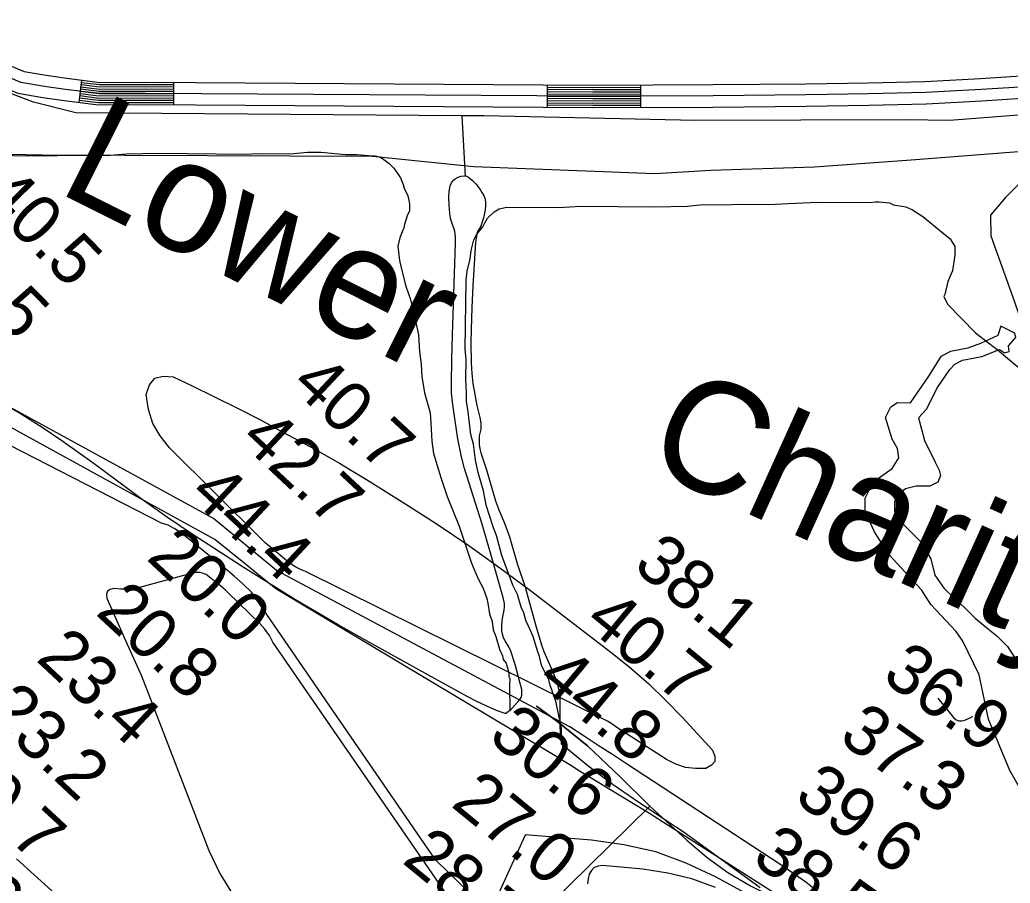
# Model space of a CAD drawing. Extents: x 3161615 to 3199515, y 867541 to 892976.
# Drawn here: x 3186990 to 3188316, y 885472 to 886628 of the extents above; entities that cross this region are included whole.
import ezdxf

# ---------------------------------------------------------------- set-up
doc = ezdxf.new("R2010")
doc.units = 0
for name, color, linetype in [('V-LEVE-TOET', 7, 'Continuous'), ('V-RIVR-IDEN', 7, 'Continuous'), ('V-RIVR-RANG', 7, 'Continuous'), ('V-ROAD-CNTR', 7, 'Continuous'), ('V-RRAP-DIKE', 7, 'Continuous'), ('V-SITE-VEGE', 7, 'Continuous'), ('V-TOPO-DPTH', 7, 'Continuous'), ('V-TOPO-MAJR', 7, 'Continuous'), ('V-TOPO-MINR', 7, 'Continuous'), ('V-TOPO-SHOR', 7, 'Continuous'), ('V-TOPO-WATR', 7, 'Continuous')]:
    doc.layers.add(name, color=color, linetype=linetype)

msp = doc.modelspace()

# ---------------------------------------------------------------- linework, layer by layer
at = {"layer": 'V-LEVE-TOET'}
for points in [[(3185487.3, 887466.7), (3185606, 887386.4), (3185845.3, 887206.7), (3186100.9, 887029.1), (3186374.3, 886840.6), (3186676.3, 886637.2), (3186702.7, 886614.3), (3186701.3, 886610.3), (3186693.6, 886608.7), (3186281.4, 886627.5), (3186091.7, 886614.1), (3186088.2, 886603.2), (3186095.5, 886584.6), (3186110.5, 886568.9), (3186145, 886544.6), (3186425.4, 886453.6), (3186627, 886455.1), (3187020.1, 886447.2), (3187462.5, 886445.5), (3187597.7, 886431.8), (3187840.1, 886422.1), (3187915, 886426.6)], [(3187915, 886426.6), (3188053.6, 886431.2), (3188183, 886440.5), (3188326.7, 886451.5), (3188379, 886460.3), (3188309, 886389.5), (3188289.2, 886366.3), (3188289.7, 886338.7), (3188320.7, 886251.9), (3188356.7, 886147.5), (3188413.1, 886009.4), (3188448.4, 885896), (3188497.8, 885769.4), (3188550.7, 885622.4), (3188585.6, 885525.8), (3188632.2, 885415.5), (3188678, 885327.4), (3188748.1, 885230.2), (3188816.8, 885128.5), (3188885.6, 885029.9), (3188935.1, 884957.6), (3189002.1, 884847.6)], [(3186136.9, 883019.1), (3186195.2, 883127.2), (3187671.4, 885415.9), (3187833.4, 885575.3), (3187793.9, 885614.2), (3187750, 885656), (3187710.5, 885688.2), (3187681.9, 885709.2), (3187710.5, 885688.2), (3187750, 885656), (3187793.9, 885614.2), (3187833.4, 885575.3), (3187883.1, 885529.4), (3187910.1, 885506.3), (3187937.6, 885486.4), (3187968, 885468.6), (3188013.2, 885445.5), (3188145, 885382.3)]]:
    msp.add_lwpolyline(points, dxfattribs=at)
at = {"layer": 'V-ROAD-CNTR'}
for p, q in [((3187073.1, 886547.3), (3187069.4, 886517.5)), ((3187196.1, 886544.3), (3187195.9, 886514.3)), ((3187696.1, 886541), (3187695.9, 886511)), ((3187821, 886540.8), (3187821.1, 886510.8))]:
    msp.add_line(p, q, dxfattribs=at)
for points in [[(3185965.1, 887201.1), (3186127, 887094.6), (3186617.8, 886764.5), (3186845.3, 886607.8), (3186915.9, 886563.9), (3186953.4, 886544.2), (3186987.5, 886529.7), (3187021.1, 886524), (3187049.5, 886520), (3187095.5, 886514.3), (3187158.8, 886514.5), (3187756.8, 886510.6), (3187918.3, 886511.2), (3188042.5, 886512.4), (3188126.3, 886513.7), (3188203, 886515.5), (3188277.6, 886519.5), (3188358.9, 886524.7), (3188443.6, 886530.5), (3188483.4, 886534.8)], [(3186727.3, 886725.5), (3186861.7, 886632.9), (3186930.8, 886589.9), (3186966.3, 886571.3), (3186996, 886558.7), (3187025.7, 886553.7), (3187053.4, 886549.7), (3187097.3, 886544.3), (3187158.9, 886544.5), (3187756.9, 886540.6), (3187918.1, 886541.2), (3188042.1, 886542.4), (3188125.7, 886543.7), (3188201.9, 886545.5), (3188275.8, 886549.5), (3188356.9, 886554.6), (3188440.9, 886560.4), (3188512, 886568.1), (3188718.1, 886584), (3189065.1, 886613.5), (3189181.3, 886621.8), (3189262.7, 886630.7)], [(3188357.9, 886539.6), (3188276.7, 886534.5), (3188202.5, 886530.5), (3188126, 886528.7), (3188042.3, 886527.4), (3187918.2, 886526.2), (3187756.9, 886525.6), (3187158.9, 886529.5), (3187096.4, 886529.3), (3187051.5, 886534.9), (3187023.4, 886538.9), (3186991.8, 886544.2), (3186959.9, 886557.8)], [(3187072, 886538.4), (3187096.8, 886535.3), (3187158.9, 886535.5), (3187196.1, 886535.3)], [(3187072.3, 886541.4), (3187097, 886538.3), (3187158.9, 886538.5), (3187196.1, 886538.3)], [(3187072.7, 886544.3), (3187097.2, 886541.3), (3187158.9, 886541.5), (3187196.1, 886541.3)], [(3187696.1, 886538), (3187756.9, 886537.6), (3187821, 886537.8)], [(3187070.1, 886523.5), (3187095.9, 886520.3), (3187158.8, 886520.5), (3187196, 886520.3)], [(3187070.5, 886526.5), (3187096.1, 886523.3), (3187158.9, 886523.5), (3187196, 886523.3)], [(3187070.9, 886529.5), (3187096.2, 886526.3), (3187158.9, 886526.5), (3187196, 886526.3)], [(3187071.2, 886532.4), (3187096.4, 886529.3), (3187158.9, 886529.5), (3187196, 886529.3)], [(3187071.6, 886535.4), (3187096.6, 886532.3), (3187158.9, 886532.5), (3187196.1, 886532.3)], [(3187696, 886529), (3187756.9, 886528.6), (3187821, 886528.8)], [(3187696, 886526), (3187756.9, 886525.6), (3187821, 886525.8)], [(3187696, 886523), (3187756.9, 886522.6), (3187821, 886522.8)], [(3187696.1, 886535), (3187756.9, 886534.6), (3187821, 886534.8)], [(3187696.1, 886532), (3187756.9, 886531.6), (3187821, 886531.8)], [(3187069.8, 886520.5), (3187095.7, 886517.3), (3187158.8, 886517.5), (3187196, 886517.3)], [(3187695.9, 886514), (3187756.9, 886513.6), (3187821.1, 886513.8)], [(3187696, 886520), (3187756.9, 886519.6), (3187821, 886519.8)], [(3187696, 886517), (3187756.9, 886516.6), (3187821, 886516.8)]]:
    msp.add_lwpolyline(points, dxfattribs=at)
at = {"layer": 'V-RRAP-DIKE'}
msp.add_lwpolyline([(3186136.9, 883019.1), (3186195.2, 883127.2), (3187671.4, 885415.9), (3187833.4, 885575.3), (3187793.9, 885614.2), (3187750, 885656), (3187710.5, 885688.2), (3187681.9, 885709.2), (3187710.5, 885688.2), (3187750, 885656), (3187793.9, 885614.2), (3187833.4, 885575.3), (3187883.1, 885529.4), (3187910.1, 885506.3), (3187937.6, 885486.4), (3187968, 885468.6), (3188013.2, 885445.5), (3188145, 885382.3)], dxfattribs=at)
at = {"layer": 'V-SITE-VEGE'}
for points in [[(3186940.6, 886446.9), (3187023.2, 886446), (3187058.8, 886446.8), (3187105.9, 886446.3), (3187132.6, 886448.5), (3187175.8, 886449.3), (3187291.5, 886448), (3187310.6, 886449.1), (3187352.5, 886448.6), (3187375.5, 886450.9), (3187393.3, 886450.7), (3187426.3, 886447.8), (3187441.5, 886447.6), (3187456.8, 886446.2), (3187465.7, 886446.1), (3187472, 886444.7), (3187475.8, 886442.1), (3187484.6, 886435.7), (3187490.9, 886429.2), (3187497.2, 886420.3), (3187499.7, 886416.4), (3187503.4, 886407.5), (3187504.6, 886402.4), (3187509.6, 886392.2), (3187512, 886382), (3187511.9, 886371.8), (3187509.3, 886366.7), (3187505.3, 886354.1), (3187504, 886349), (3187502.7, 886346.5), (3187498.8, 886336.3), (3187496.1, 886324.9), (3187498.4, 886305.8), (3187502.1, 886290.5), (3187506.9, 886271.4), (3187513.1, 886253.5), (3187520.4, 886222.9), (3187524, 886206.4), (3187525, 886183.5), (3187527.4, 886166.9), (3187528.4, 886150.4), (3187532, 886128.7), (3187539.3, 886101.9), (3187540.5, 886087.9), (3187541.5, 886063.7), (3187543.8, 886047.2), (3187553.6, 886015.3), (3187562.2, 885989.8), (3187578.3, 885950.2), (3187586.9, 885924.6)], [(3187610.9, 885997.4), (3187603.5, 886021.7), (3187599.9, 886038.2), (3187597.6, 886059.9), (3187593.9, 886072.6), (3187590.5, 886103.2), (3187588.1, 886117.2), (3187588.2, 886128.6), (3187587.1, 886146.5), (3187587.4, 886173.2), (3187586.3, 886187.2), (3187587.4, 886280), (3187588.8, 886291.4), (3187592.8, 886307.9), (3187594.2, 886319.3), (3187598.1, 886333.2), (3187602, 886340.8), (3187609.8, 886350.9), (3187612.4, 886356), (3187616.3, 886362.3), (3187625.3, 886371.1), (3187631.7, 886374.8), (3187641.9, 886377.2), (3187711.8, 886376.5), (3187741.1, 886378.7), (3187840.2, 886377.5), (3187883.5, 886378.3), (3187905.1, 886380.6), (3187931.8, 886380.3), (3187954.7, 886381.3), (3187992.8, 886380.9), (3188018.3, 886381.9), (3188057.7, 886384), (3188127.6, 886383.2), (3188135.3, 886384.4), (3188140.4, 886384.3), (3188154.3, 886382.9), (3188159.4, 886380.3), (3188175.9, 886377.6), (3188184.7, 886373.6), (3188198.6, 886364.6), (3188208.7, 886356.8), (3188223.8, 886344), (3188235.2, 886334.9), (3188241.4, 886324.7), (3188241.3, 886313.2), (3188238.5, 886291.7), (3188232, 886277.7), (3188228, 886260), (3188226.7, 886257.5), (3188231.6, 886247.2), (3188269.3, 886208.7), (3188298.3, 886186.7), (3188326, 886163.5)], [(3187645.9, 885702.8), (3187644.6, 885702.4), (3187641.2, 885699.3), (3187639.7, 885699), (3187630.4, 885702.3), (3187621, 885706.2), (3187602.1, 885715.2), (3187589.8, 885721.7), (3187524.3, 885757.6), (3187459.3, 885793.6), (3187416.2, 885817.9), (3187359.4, 885851.5), (3187289.1, 885895.1), (3187219.6, 885940), (3187186.6, 885962.5), (3187154.2, 885985.8), (3187090, 886033.4), (3187046.7, 886064.4), (3187021.5, 886081.3), (3186992.1, 886099.8), (3186931.4, 886135.8)], [(3187980.9, 885465.8), (3187899.1, 885525.4), (3187877.9, 885540.5), (3187856.3, 885555.1), (3187813, 885584), (3187784.5, 885603.7), (3187768.5, 885615.4), (3187750.6, 885629.3), (3187715.1, 885658), (3187715.3, 885679.6), (3187712.9, 885689.8), (3187708.1, 885714.1), (3187699.5, 885738.3), (3187698.3, 885744.7), (3187692.1, 885756.2), (3187688.3, 885763.9), (3187685.9, 885775.3), (3187683.4, 885781.7), (3187679.8, 885793.2), (3187677.3, 885802.1), (3187671.1, 885816.2), (3187667.4, 885823.9), (3187665, 885834.1), (3187661.2, 885841.7), (3187656.3, 885858.3), (3187650.1, 885871.1), (3187635.3, 885910.7), (3187628, 885937.5), (3187624.3, 885947.7), (3187614.5, 885978.3), (3187610.9, 885997.4)], [(3187586.9, 885924.6), (3187594.3, 885901.7), (3187598, 885892.7), (3187604.2, 885878.7), (3187610.4, 885867.2), (3187615.4, 885853.1), (3187616.6, 885846.8), (3187618.9, 885832.7), (3187622.6, 885822.5), (3187623.8, 885811.1), (3187627.5, 885802.1), (3187632.4, 885785.5), (3187636.1, 885776.6), (3187637.3, 885771.5), (3187641.1, 885766.4), (3187644.7, 885753.6), (3187644.7, 885748.5), (3187645.9, 885746), (3187645.8, 885737.1), (3187645.9, 885702.8)]]:
    msp.add_lwpolyline(points, dxfattribs=at)
at = {"layer": 'V-TOPO-DPTH'}
for points in [[(3187560.5, 885458.5), (3187328.8, 885794.9), (3187324.3, 885803.8), (3187318.4, 885812), (3187311.7, 885819.6), (3187268.8, 885861), (3187265.6, 885864.1), (3187262.3, 885867), (3187258.9, 885869.9), (3187255.5, 885872.7), (3187241.9, 885883.6), (3187239.6, 885885.1), (3187237.2, 885886.4), (3187234.6, 885887.2), (3187231.9, 885887.8), (3187229.1, 885887.9), (3187226.4, 885887.9), (3187223.6, 885887.5), (3187220.9, 885886.9), (3187150.3, 885868.1), (3187142, 885866.5), (3187133.6, 885865.5), (3187125.1, 885865.6), (3187116.7, 885866.5), (3187111.4, 885865.3), (3187107.8, 885862.9), (3187106.4, 885858.8), (3187106.6, 885853.5), (3187131.6, 885797), (3187142.3, 885773.2), (3187153.4, 885749.6), (3187243.2, 885515.5), (3187257.9, 885484.8), (3187275.7, 885455.9)], [(3187179.1, 885329.7), (3186985.7, 885504.4)], [(3187921.1, 885466.2), (3187889.8, 885477.8), (3187857.4, 885485.5), (3187824.2, 885490.6), (3187769.9, 885495.6), (3187764.1, 885494.8), (3187759.1, 885492.9), (3187755.3, 885489.1), (3187752.3, 885484.1), (3187750.9, 885477.7), (3187750.2, 885471.3)]]:
    msp.add_lwpolyline(points, dxfattribs=at)
at = {"layer": 'V-TOPO-MAJR'}
msp.add_lwpolyline([(3188053.5, 885464.6), (3188042.2, 885473.1), (3188030.7, 885481.4), (3188019.1, 885489.5), (3188007.4, 885497.4), (3187802.2, 885631.7), (3187783.3, 885644.1), (3187764.4, 885656.5), (3187745.4, 885668.8), (3187726.5, 885681.2), (3187334, 885890.7), (3187305.9, 885913.9), (3187277.8, 885937), (3187249.7, 885960.1), (3186876.9, 886164)], dxfattribs=at)
at = {"layer": 'V-TOPO-MINR'}
for points in [[(3188011.5, 885451.5), (3187851.7, 885553.1), (3187832.8, 885565.1), (3187813.8, 885576.9), (3187794.6, 885588.6), (3187775.5, 885600.2), (3187754.7, 885612.6), (3187745.9, 885617.9), (3187737.1, 885623.3), (3187728.4, 885628.9), (3187719.8, 885634.5), (3187711.2, 885640), (3187706.8, 885642.7), (3187702.2, 885645), (3187333, 885865.9), (3187312.6, 885882.5), (3187292.2, 885899.2), (3187271.8, 885915.7), (3187251.3, 885932.3), (3186859.9, 886147.2)], [(3187318.8, 885927.8), (3187315.7, 885930.7), (3187312.7, 885933.7), (3187190.6, 886055.1), (3187178.2, 886070.8), (3187168.4, 886087.6), (3187162.6, 886106.3), (3187159.6, 886126.1), (3187163.9, 886139.1), (3187170.9, 886148.1), (3187182, 886151), (3187195.7, 886149.8), (3187220.1, 886138.3), (3187251, 886123.3), (3187281.7, 886108), (3187312.2, 886092.2), (3187342.5, 886076), (3187385.2, 886052.9), (3187401.7, 886043.7), (3187418.1, 886034.3), (3187434.4, 886024.6), (3187450.5, 886014.8), (3187505.5, 885980.5), (3187548.6, 885952.7), (3187591.1, 885924.1), (3187632.8, 885894.3), (3187673.9, 885863.7), (3187783, 885779.9), (3187807.9, 885759.7), (3187832, 885738.8), (3187855, 885716.7), (3187877.2, 885693.8), (3187917.4, 885650.2), (3187920.4, 885642.1), (3187920.4, 885635.1), (3187915.8, 885629.8), (3187908.3, 885625.6), (3187894.4, 885625.4), (3187880.9, 885627), (3187868, 885631.5), (3187855.6, 885637.7), (3187795.4, 885676.6), (3187790.7, 885679.7), (3187786, 885682.8), (3187781.4, 885686), (3187776.8, 885689.1), (3187372.6, 885889.5), (3187366, 885892.1), (3187359.6, 885895.1), (3187353.6, 885898.9), (3187347.9, 885903.2), (3187325.2, 885922.2), (3187322, 885925), (3187318.8, 885927.8)], [(3187590.5, 885460.7), (3187549.1, 885500.5), (3187545, 885505.3), (3187541.8, 885510.4), (3187300.3, 885861.8), (3187288.8, 885872.6), (3187277.2, 885883.1), (3187265.3, 885893.2), (3187253.3, 885903.2), (3187204.9, 885941.8), (3187197, 885947), (3187188.8, 885951.3), (3187179.9, 885954), (3186856.8, 886119.5)], [(3187560.5, 885458.5), (3187328.8, 885794.9), (3187324.3, 885803.8), (3187318.4, 885812), (3187311.7, 885819.6), (3187268.8, 885861), (3187265.6, 885864.1), (3187262.3, 885867), (3187258.9, 885869.9), (3187255.5, 885872.7), (3187241.9, 885883.6), (3187239.6, 885885.1), (3187237.2, 885886.4), (3187234.6, 885887.2), (3187231.9, 885887.8), (3187229.1, 885887.9), (3187226.4, 885887.9), (3187223.6, 885887.5), (3187220.9, 885886.9), (3187150.3, 885868.1), (3187142, 885866.5), (3187133.6, 885865.5), (3187125.1, 885865.6), (3187116.7, 885866.5), (3187111.4, 885865.3), (3187107.8, 885862.9), (3187106.4, 885858.8), (3187106.6, 885853.5), (3187131.6, 885797), (3187142.3, 885773.2), (3187153.4, 885749.6), (3187243.2, 885515.5), (3187257.9, 885484.8), (3187275.7, 885455.9)], [(3188013.7, 885430.2), (3187922, 885480.2), (3187882.1, 885498.8), (3187841.2, 885513.8), (3187798.8, 885523.5), (3187755.2, 885529.7), (3187666.6, 885536.7), (3187666.6, 885536.7), (3187666.6, 885536.7), (3187666.6, 885536.4), (3187666.6, 885536.1), (3187666.5, 885536.1), (3187630.6, 885456.7)], [(3187179.1, 885329.7), (3186985.7, 885504.4)], [(3187921.1, 885466.2), (3187889.8, 885477.8), (3187857.4, 885485.5), (3187824.2, 885490.6), (3187769.9, 885495.6), (3187764.1, 885494.8), (3187759.1, 885492.9), (3187755.3, 885489.1), (3187752.3, 885484.1), (3187750.9, 885477.7), (3187750.2, 885471.3)]]:
    msp.add_lwpolyline(points, dxfattribs=at)
at = {"layer": 'V-TOPO-SHOR'}
for points in [[(3187582, 886499.4), (3187065.3, 886503.4), (3187008.7, 886517.7), (3186952.1, 886539.1), (3186877.9, 886574.7), (3186667.6, 886708.1), (3186264.7, 886978.3), (3185727.6, 887347.9), (3185591.6, 887436.8), (3185192.2, 887699.9), (3184953.7, 887870.5), (3184766.4, 887993.2)], [(3188352.8, 886346.8), (3188429.7, 886448.4), (3188459.6, 886510.5), (3188234.3, 886493.1), (3188176.6, 886494.2), (3187894.6, 886493.1), (3187611.8, 886499.3), (3187582, 886499.4), (3187586.3, 886418.3)], [(3187645.9, 885702.8), (3187659.3, 885717.8), (3187661.2, 885720.7), (3187662, 885723.6), (3187662.3, 885726.3), (3187661.9, 885731.4), (3187660, 885739.3), (3187653.3, 885764.9), (3187647.6, 885782.6), (3187644.8, 885788.3), (3187639.8, 885796.5), (3187637.6, 885800.7), (3187636.1, 885805.2), (3187635.3, 885809.7), (3187635.2, 885816.6), (3187635.7, 885823.4), (3187636.6, 885829.1), (3187638.6, 885837.7), (3187639.1, 885842), (3187639, 885846.3), (3187637.6, 885852.9), (3187622.6, 885906.1), (3187609.2, 885952.5), (3187585.4, 886027.2), (3187581.3, 886043), (3187576.6, 886066.9), (3187572.8, 886091.1), (3187569.3, 886116.1), (3187568.2, 886128.6), (3187567.9, 886141.2), (3187568.6, 886173.8), (3187569.5, 886206.4), (3187573.4, 886329.1), (3187573.2, 886337), (3187572.4, 886344.9), (3187571.3, 886349.2), (3187568.8, 886355.4), (3187566.7, 886361.9), (3187565.6, 886369.1), (3187564.7, 886380), (3187564.5, 886390.9), (3187564.9, 886398.3), (3187566.3, 886405.7), (3187567.8, 886409.7), (3187570.6, 886413.2), (3187573, 886415.1), (3187576.9, 886417.1), (3187581, 886418.5), (3187584.8, 886419.1), (3187586.7, 886419), (3187588.5, 886418.5), (3187592.4, 886416.1), (3187595.9, 886413), (3187600.4, 886408.3), (3187606.2, 886401), (3187608.8, 886397), (3187611.1, 886392.6), (3187612.4, 886389.4), (3187613.5, 886384.5), (3187613.6, 886379.7), (3187613, 886373), (3187611, 886363), (3187607.9, 886353.1), (3187606.4, 886350), (3187603.7, 886345.8), (3187602.5, 886343.6), (3187601.7, 886341.3), (3187600.8, 886335.7), (3187600.2, 886330.2), (3187596.5, 886271.9), (3187595.1, 886242.7), (3187594.2, 886213.6), (3187594, 886195.4), (3187594.5, 886168.2), (3187595.4, 886154.6), (3187596.7, 886141), (3187599, 886126.2), (3187602.1, 886111.6), (3187606.1, 886095.6), (3187607.1, 886087.7), (3187607.1, 886079.8), (3187605, 886070.8), (3187605.2, 886059.4), (3187605.9, 886053.6), (3187607.3, 886048), (3187614.8, 886025.4), (3187627, 885983.8), (3187631.3, 885971.7), (3187638.7, 885953.9), (3187645.4, 885935.9), (3187655.8, 885899.8), (3187666.4, 885868.3), (3187680.8, 885816.5), (3187688.3, 885791.1), (3187691.7, 885782.1), (3187703.3, 885755.7), (3187708.3, 885742.8), (3187710.3, 885736.2), (3187711.8, 885729.4), (3187712.8, 885717.4), (3187713.1, 885705.3)], [(3188193.1, 886094.9), (3188203.4, 886106.7), (3188218.4, 886135.7), (3188235, 886159.8), (3188241.5, 886166.9), (3188251.6, 886172.5), (3188277.5, 886177), (3188301.4, 886186.7), (3188307.8, 886182), (3188314.1, 886183.7), (3188313.5, 886191.4), (3188323, 886202.5), (3188321.6, 886208.4), (3188303, 886217.7), (3188298.9, 886205.3), (3188275.7, 886194.5)], [(3188275.7, 886194.5), (3188259.1, 886188.2), (3188235.8, 886184.1), (3188223, 886177.1), (3188206.3, 886151), (3188181.9, 886115), (3188182.1, 886114.8)], [(3188329.3, 885597.8), (3188315, 885623), (3188286.4, 885691.6), (3188273.9, 885751.1), (3188252.4, 885796.2), (3188243.4, 885808.8), (3188209.3, 885845), (3188196.7, 885864.8), (3188153.6, 885911.8), (3188133.9, 885942.5), (3188121.4, 885969.5), (3188121.4, 885987.6), (3188128.6, 886001.9), (3188139.5, 886014.5), (3188157.5, 886027.1), (3188166.6, 886041.5), (3188164.8, 886054.1), (3188157.7, 886066.7), (3188148.7, 886095.6), (3188156, 886110), (3188165, 886115.4), (3188181.9, 886115)], [(3188193.1, 886094.9), (3188200.9, 886064.8), (3188215.2, 886035.9), (3188220.6, 886025.1), (3188222.4, 886017.9), (3188218.8, 886008.9), (3188207.9, 886003.5), (3188189.9, 886003.6), (3188175.5, 886000), (3188164.7, 885991), (3188161, 885982), (3188161, 885969.4), (3188171.8, 885953.2), (3188195.1, 885929.7), (3188209.5, 885906.2), (3188214.8, 885884.6), (3188227.4, 885866.5), (3188240, 885853.9), (3188254.3, 885841.2), (3188268.7, 885826.8), (3188286.7, 885812.3), (3188297.5, 885803.3), (3188310, 885790.6), (3188311.8, 885788.8), (3188326.2, 885767.2)], [(3187713.1, 885705.3), (3187712.8, 885682.3), (3187713.2, 885674.7), (3187715.1, 885658)]]:
    msp.add_lwpolyline(points, dxfattribs=at)
at = {"layer": 'V-TOPO-WATR'}
msp.add_lwpolyline([(3188218.9, 885719.5), (3188239.8, 885693.7), (3188243.2, 885690.9), (3188246.9, 885689.3), (3188250.9, 885689.2), (3188255.1, 885690.2), (3188263.6, 885694.4), (3188264.2, 885694.7), (3188265.3, 885695.4)], dxfattribs=at)

# ---------------------------------------------------------------- texts
at = {"layer": 'V-RIVR-IDEN'}
for s, rotation, p in [('Lower', 333.3667, (3187038.1, 886398.5)), ('Charity', 335.6594, (3187822.2, 886031.1))]:
    msp.add_text(s, height=150, rotation=rotation, dxfattribs=at).set_placement(p)
at = {"layer": 'V-RIVR-RANG'}
for s, rotation, p in [('40.5', 314.6583, (3186935.8, 886390)), ('41.5', 314.6583, (3186864.9, 886319.5)), ('40.7', 316.9183, (3187351.2, 886136.9)), ('42.7', 316.9183, (3187283.1, 886063.7)), ('44.4', 316.9183, (3187214.9, 885990.5)), ('20.0', 317.0767, (3187158.2, 885906.2)), ('38.1', 320.4083, (3187809.2, 885894.2)), ('20.8', 317.0767, (3187090.3, 885832.8)), ('40.7', 320.4083, (3187743.8, 885818.5)), ('23.4', 316.9183, (3187010.6, 885770.9)), ('36.9', 324.3483, (3188142.1, 885745)), ('44.8', 320.4083, (3187680.3, 885741.2)), ('23.2', 316.9183, (3186942.4, 885697.7)), ('30.6', 320.4083, (3187615.3, 885665.2)), ('37.3', 324.3483, (3188084.2, 885663.4)), ('30.7', 317.0767, (3186884, 885615)), ('39.6', 324.3483, (3188024.6, 885583.1)), ('27.0', 320.6322, (3187565.7, 885576)), ('15.9', 317.0767, (3186830, 885528.7)), ('28.7', 320.6322, (3187500.3, 885500.3)), ('38.5', 324.3483, (3187968, 885500.6))]:
    msp.add_text(s, height=67, rotation=rotation, dxfattribs=at).set_placement(p)

doc.saveas('drawing.dxf')
